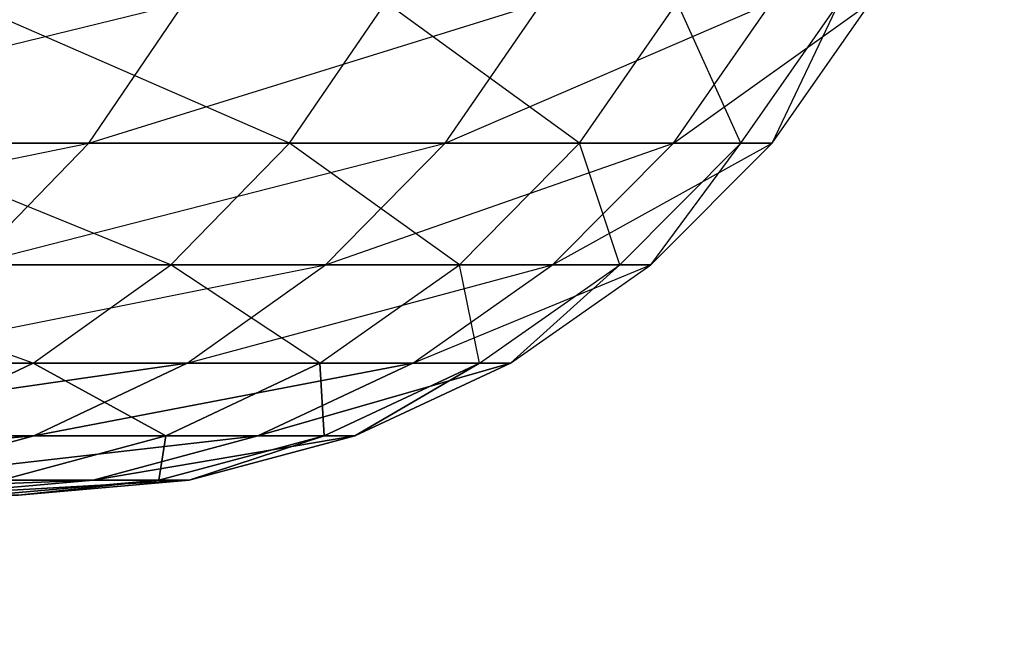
# Model space of a CAD drawing. Extents: x 0 to 6, y 0.1 to 15.2.
# Tile 344 of 503: x 1.5099 to 1.53, y 14.7728 to 14.7852. Entities that reach past the tile are written whole.
import ezdxf

# ---------------------------------------------------------------- set-up
doc = ezdxf.new("R2010")
doc.units = 0
doc.header["$LTSCALE"] = 2.54
doc.layers.get('0').update_dxf_attribs({"color": 13, "linetype": 'CONTINUOUS'})

# ---------------------------------------------------------------- blocks, each defined once
blk = doc.blocks.new('UCHWYT_NA__CI_GACZK__GIUMI')
at = {"color": 0}
for p, q in [((1.501532, 14.782645, 0.664341), (1.513287, 14.7855, 0.698693)), ((1.515424, 14.782645, 0.914522), (1.508862, 14.7855, 0.950232)), ((1.511344, 14.782645, 0.699165), (1.520561, 14.7855, 0.734284)), ((1.511344, 14.782645, 0.699165), (1.513287, 14.7855, 0.698693)), ((1.515424, 14.782645, 0.914522), (1.517383, 14.7855, 0.914919)), ((1.52132, 14.782645, 0.878825), (1.517383, 14.7855, 0.914919)), ((1.518589, 14.782645, 0.734612), (1.525217, 14.7855, 0.770311)), ((1.518589, 14.782645, 0.734612), (1.520561, 14.7855, 0.734284)), ((1.52132, 14.782645, 0.878825), (1.523304, 14.7855, 0.879079)), ((1.523226, 14.782645, 0.770494), (1.527231, 14.7855, 0.806581)), ((1.523226, 14.782645, 0.770494), (1.525217, 14.7855, 0.770311)), ((1.524596, 14.782645, 0.842793), (1.523304, 14.7855, 0.879079)), ((1.524596, 14.782645, 0.842793), (1.526592, 14.7855, 0.842902)), ((1.525232, 14.782645, 0.806619), (1.526592, 14.7855, 0.842902)), ((1.525232, 14.782645, 0.806619), (1.527231, 14.7855, 0.806581)), ((1.499185, 14.780179, 0.665095), (1.511344, 14.782645, 0.699165)), ((1.511344, 14.782645, 0.699165), (1.501532, 14.782645, 0.664341)), ((1.506937, 14.782645, 0.949693), (1.515424, 14.782645, 0.914522)), ((1.513008, 14.780179, 0.914031), (1.506937, 14.782645, 0.949693)), ((1.508949, 14.780179, 0.699746), (1.518589, 14.782645, 0.734612)), ((1.508949, 14.780179, 0.699746), (1.511344, 14.782645, 0.699165)), ((1.518589, 14.782645, 0.734612), (1.511344, 14.782645, 0.699165)), ((1.513008, 14.780179, 0.914031), (1.515424, 14.782645, 0.914522)), ((1.515424, 14.782645, 0.914522), (1.52132, 14.782645, 0.878825)), ((1.518875, 14.780179, 0.878512), (1.515424, 14.782645, 0.914522)), ((1.516157, 14.780179, 0.735018), (1.523226, 14.782645, 0.770494)), ((1.516157, 14.780179, 0.735018), (1.518589, 14.782645, 0.734612)), ((1.523226, 14.782645, 0.770494), (1.518589, 14.782645, 0.734612)), ((1.518875, 14.780179, 0.878512), (1.52132, 14.782645, 0.878825)), ((1.520771, 14.780179, 0.770721), (1.525232, 14.782645, 0.806619)), ((1.520771, 14.780179, 0.770721), (1.523226, 14.782645, 0.770494)), ((1.52132, 14.782645, 0.878825), (1.524596, 14.782645, 0.842793)), ((1.522134, 14.780179, 0.84266), (1.52132, 14.782645, 0.878825)), ((1.522134, 14.780179, 0.84266), (1.524596, 14.782645, 0.842793)), ((1.522767, 14.780179, 0.806666), (1.524596, 14.782645, 0.842793)), ((1.522767, 14.780179, 0.806666), (1.525232, 14.782645, 0.806619)), ((1.525232, 14.782645, 0.806619), (1.523226, 14.782645, 0.770494)), ((1.524596, 14.782645, 0.842793), (1.525232, 14.782645, 0.806619)), ((1.504563, 14.780179, 0.949027), (1.513008, 14.780179, 0.914031)), ((1.510209, 14.77818, 0.913463), (1.504563, 14.780179, 0.949027)), ((1.506173, 14.77818, 0.70042), (1.516157, 14.780179, 0.735018)), ((1.516157, 14.780179, 0.735018), (1.508949, 14.780179, 0.699746)), ((1.510209, 14.77818, 0.913463), (1.513008, 14.780179, 0.914031)), ((1.513008, 14.780179, 0.914031), (1.518875, 14.780179, 0.878512)), ((1.516042, 14.77818, 0.87815), (1.513008, 14.780179, 0.914031)), ((1.51334, 14.77818, 0.735487), (1.520771, 14.780179, 0.770721)), ((1.51334, 14.77818, 0.735487), (1.516157, 14.780179, 0.735018)), ((1.516042, 14.77818, 0.87815), (1.518875, 14.780179, 0.878512)), ((1.520771, 14.780179, 0.770721), (1.516157, 14.780179, 0.735018)), ((1.517928, 14.77818, 0.770983), (1.522767, 14.780179, 0.806666)), ((1.517928, 14.77818, 0.770983), (1.520771, 14.780179, 0.770721)), ((1.518875, 14.780179, 0.878512), (1.522134, 14.780179, 0.84266)), ((1.519282, 14.77818, 0.842506), (1.518875, 14.780179, 0.878512)), ((1.519282, 14.77818, 0.842506), (1.522134, 14.780179, 0.84266)), ((1.519912, 14.77818, 0.80672), (1.522134, 14.780179, 0.84266)), ((1.519912, 14.77818, 0.80672), (1.522767, 14.780179, 0.806666)), ((1.522767, 14.780179, 0.806666), (1.520771, 14.780179, 0.770721)), ((1.522134, 14.780179, 0.84266), (1.522767, 14.780179, 0.806666)), ((1.501814, 14.77818, 0.948256), (1.510209, 14.77818, 0.913463)), ((1.503103, 14.776706, 0.701165), (1.51334, 14.77818, 0.735487)), ((1.503103, 14.776706, 0.701165), (1.51334, 14.77818, 0.735487)), ((1.51334, 14.77818, 0.735487), (1.506173, 14.77818, 0.70042)), ((1.507113, 14.776706, 0.912835), (1.510209, 14.77818, 0.913463)), ((1.507113, 14.776706, 0.912835), (1.510209, 14.77818, 0.913463)), ((1.512908, 14.776706, 0.87775), (1.510209, 14.77818, 0.913463)), ((1.512908, 14.776706, 0.87775), (1.510209, 14.77818, 0.913463)), ((1.510209, 14.77818, 0.913463), (1.516042, 14.77818, 0.87815)), ((1.510223, 14.776706, 0.736006), (1.517928, 14.77818, 0.770983)), ((1.510223, 14.776706, 0.736006), (1.517928, 14.77818, 0.770983)), ((1.510223, 14.776706, 0.736006), (1.51334, 14.77818, 0.735487)), ((1.510223, 14.776706, 0.736006), (1.51334, 14.77818, 0.735487)), ((1.512908, 14.776706, 0.87775), (1.516042, 14.77818, 0.87815)), ((1.512908, 14.776706, 0.87775), (1.516042, 14.77818, 0.87815)), ((1.517928, 14.77818, 0.770983), (1.51334, 14.77818, 0.735487)), ((1.514781, 14.776706, 0.771273), (1.519912, 14.77818, 0.80672)), ((1.514781, 14.776706, 0.771273), (1.519912, 14.77818, 0.80672)), ((1.514781, 14.776706, 0.771273), (1.517928, 14.77818, 0.770983)), ((1.514781, 14.776706, 0.771273), (1.517928, 14.77818, 0.770983)), ((1.516127, 14.776706, 0.842335), (1.516042, 14.77818, 0.87815)), ((1.516127, 14.776706, 0.842335), (1.516042, 14.77818, 0.87815)), ((1.516042, 14.77818, 0.87815), (1.519282, 14.77818, 0.842506)), ((1.516127, 14.776706, 0.842335), (1.519282, 14.77818, 0.842506)), ((1.516127, 14.776706, 0.842335), (1.519282, 14.77818, 0.842506)), ((1.516753, 14.776706, 0.806779), (1.519282, 14.77818, 0.842506)), ((1.516753, 14.776706, 0.806779), (1.519282, 14.77818, 0.842506)), ((1.516753, 14.776706, 0.806779), (1.519912, 14.77818, 0.80672)), ((1.516753, 14.776706, 0.806779), (1.519912, 14.77818, 0.80672)), ((1.519912, 14.77818, 0.80672), (1.517928, 14.77818, 0.770983)), ((1.519282, 14.77818, 0.842506), (1.519912, 14.77818, 0.80672)), ((1.499831, 14.775804, 0.70196), (1.510223, 14.776706, 0.736006)), ((1.499831, 14.775804, 0.70196), (1.510223, 14.776706, 0.736006)), ((1.510223, 14.776706, 0.736006), (1.503103, 14.776706, 0.701165)), ((1.510223, 14.776706, 0.736006), (1.503103, 14.776706, 0.701165)), ((1.506902, 14.775804, 0.736559), (1.514781, 14.776706, 0.771273)), ((1.506902, 14.775804, 0.736559), (1.514781, 14.776706, 0.771273)), ((1.506902, 14.775804, 0.736559), (1.510223, 14.776706, 0.736006)), ((1.506902, 14.775804, 0.736559), (1.510223, 14.776706, 0.736006)), ((1.507113, 14.776706, 0.912835), (1.512908, 14.776706, 0.87775)), ((1.507113, 14.776706, 0.912835), (1.512908, 14.776706, 0.87775)), ((1.509568, 14.775804, 0.877322), (1.512908, 14.776706, 0.87775)), ((1.509568, 14.775804, 0.877322), (1.512908, 14.776706, 0.87775)), ((1.514781, 14.776706, 0.771273), (1.510223, 14.776706, 0.736006)), ((1.514781, 14.776706, 0.771273), (1.510223, 14.776706, 0.736006)), ((1.511428, 14.775804, 0.771583), (1.516753, 14.776706, 0.806779)), ((1.511428, 14.775804, 0.771583), (1.516753, 14.776706, 0.806779)), ((1.511428, 14.775804, 0.771583), (1.514781, 14.776706, 0.771273)), ((1.511428, 14.775804, 0.771583), (1.514781, 14.776706, 0.771273)), ((1.512765, 14.775804, 0.842153), (1.512908, 14.776706, 0.87775)), ((1.512765, 14.775804, 0.842153), (1.512908, 14.776706, 0.87775)), ((1.512765, 14.775804, 0.842153), (1.516127, 14.776706, 0.842335)), ((1.512765, 14.775804, 0.842153), (1.516127, 14.776706, 0.842335)), ((1.512908, 14.776706, 0.87775), (1.516127, 14.776706, 0.842335)), ((1.512908, 14.776706, 0.87775), (1.516127, 14.776706, 0.842335)), ((1.513386, 14.775804, 0.806843), (1.516127, 14.776706, 0.842335)), ((1.513386, 14.775804, 0.806843), (1.516127, 14.776706, 0.842335)), ((1.513386, 14.775804, 0.806843), (1.516753, 14.776706, 0.806779)), ((1.513386, 14.775804, 0.806843), (1.516753, 14.776706, 0.806779)), ((1.516753, 14.776706, 0.806779), (1.514781, 14.776706, 0.771273)), ((1.516753, 14.776706, 0.806779), (1.514781, 14.776706, 0.771273)), ((1.516127, 14.776706, 0.842335), (1.516753, 14.776706, 0.806779)), ((1.516127, 14.776706, 0.842335), (1.516753, 14.776706, 0.806779)), ((1.503476, 14.7755, 0.73713), (1.511428, 14.775804, 0.771583)), ((1.503476, 14.7755, 0.73713), (1.511428, 14.775804, 0.771583)), ((1.511428, 14.775804, 0.771583), (1.506902, 14.775804, 0.736559)), ((1.511428, 14.775804, 0.771583), (1.506902, 14.775804, 0.736559)), ((1.50797, 14.7755, 0.771902), (1.513386, 14.775804, 0.806843)), ((1.50797, 14.7755, 0.771902), (1.513386, 14.775804, 0.806843)), ((1.50797, 14.7755, 0.771902), (1.511428, 14.775804, 0.771583)), ((1.50797, 14.7755, 0.771902), (1.511428, 14.775804, 0.771583)), ((1.509297, 14.7755, 0.841965), (1.512765, 14.775804, 0.842153)), ((1.509297, 14.7755, 0.841965), (1.512765, 14.775804, 0.842153)), ((1.509568, 14.775804, 0.877322), (1.512765, 14.775804, 0.842153)), ((1.509568, 14.775804, 0.877322), (1.512765, 14.775804, 0.842153)), ((1.509914, 14.7755, 0.806909), (1.512765, 14.775804, 0.842153)), ((1.509914, 14.7755, 0.806909), (1.512765, 14.775804, 0.842153)), ((1.509914, 14.7755, 0.806909), (1.513386, 14.775804, 0.806843)), ((1.509914, 14.7755, 0.806909), (1.513386, 14.775804, 0.806843)), ((1.513386, 14.775804, 0.806843), (1.511428, 14.775804, 0.771583)), ((1.513386, 14.775804, 0.806843), (1.511428, 14.775804, 0.771583)), ((1.512765, 14.775804, 0.842153), (1.513386, 14.775804, 0.806843)), ((1.512765, 14.775804, 0.842153), (1.513386, 14.775804, 0.806843))]:
    blk.add_line(p, q, dxfattribs=at)
mesh = blk.add_polyface(dxfattribs=at)
corners = [(4.913713, 1.394996, 1.516), (4.86, 1.369949, 1.516), (0.03, 14.8755, 1.516)]
mesh.append_faces([[corners[k] for k in face] for face in [(0, 1, 2)]], dxfattribs={"color": 0})
mesh = blk.add_polyface(dxfattribs=at)
corners = [(6.03, 14.8755, 1.516), (5.03, 1.4155, 1.516), (0.03, 14.8755, 1.516)]
mesh.append_faces([[corners[k] for k in face] for face in [(0, 1, 2)]], dxfattribs={"color": 0})
mesh = blk.add_polyface(dxfattribs=at)
corners = [(5.03, 1.4155, 1.516), (4.970959, 1.410335, 1.516), (0.03, 14.8755, 1.516)]
mesh.append_faces([[corners[k] for k in face] for face in [(0, 1, 2)]], dxfattribs={"color": 0})
mesh = blk.add_polyface(dxfattribs=at)
corners = [(4.970959, 1.410335, 1.516), (4.913713, 1.394996, 1.516), (0.03, 14.8755, 1.516)]
mesh.append_faces([[corners[k] for k in face] for face in [(0, 1, 2)]], dxfattribs={"color": 0})
mesh = blk.add_polyface(dxfattribs=at)
corners = [(4.86, 1.369949, 1.516), (1.290455, 1.294048, 1.516), (0.03, 14.8755, 1.516)]
mesh.append_faces([[corners[k] for k in face] for face in [(0, 1, 2)]], dxfattribs={"color": 0})
mesh = blk.add_polyface(dxfattribs=at)
corners = [(4.86, 1.369949, 1.616), (0.03, 14.8755, 1.616), (4.811452, 1.335955, 1.616)]
mesh.append_faces([[corners[k] for k in face] for face in [(0, 1, 2)]], dxfattribs={"color": 0})
mesh = blk.add_polyface(dxfattribs=at)
corners = [(4.913713, 1.394996, 1.616), (0.03, 14.8755, 1.616), (4.86, 1.369949, 1.616)]
mesh.append_faces([[corners[k] for k in face] for face in [(0, 1, 2)]], dxfattribs={"color": 0})
mesh = blk.add_polyface(dxfattribs=at)
corners = [(4.970959, 1.410335, 1.616), (0.03, 14.8755, 1.616), (4.913713, 1.394996, 1.616)]
mesh.append_faces([[corners[k] for k in face] for face in [(0, 1, 2)]], dxfattribs={"color": 0})
mesh = blk.add_polyface(dxfattribs=at)
corners = [(6.03, 14.8755, 1.616), (0.03, 14.8755, 1.616), (4.970959, 1.410335, 1.616)]
mesh.append_faces([[corners[k] for k in face] for face in [(0, 1, 2)]], dxfattribs={"color": 0})
mesh = blk.add_polyface(dxfattribs=at)
corners = [(4.735551, 1.2455, 1.616), (0.03, 14.8755, 1.616), (1.03, 1.4155, 1.616)]
mesh.append_faces([[corners[k] for k in face] for face in [(0, 1, 2)]], dxfattribs={"color": 0})
mesh = blk.add_polyface(dxfattribs=at)
corners = [(4.769545, 1.294048, 1.616), (0.03, 14.8755, 1.616), (4.735551, 1.2455, 1.616)]
mesh.append_faces([[corners[k] for k in face] for face in [(0, 1, 2)]], dxfattribs={"color": 0})
mesh = blk.add_polyface(dxfattribs=at)
corners = [(4.811452, 1.335955, 1.616), (0.03, 14.8755, 1.616), (4.769545, 1.294048, 1.616)]
mesh.append_faces([[corners[k] for k in face] for face in [(0, 1, 2)]], dxfattribs={"color": 0})
mesh = blk.add_polyface(dxfattribs=at)
corners = [(6.03, 14.8755, 0.016), (0.23, 13.4755, 0.016), (0.03, 14.8755, 0.016)]
mesh.append_faces([[corners[k] for k in face] for face in [(0, 1, 2)]], dxfattribs={"color": 0})
mesh = blk.add_polyface(dxfattribs=at)
corners = [(6.03, 14.8755, 0.116), (0.03, 14.8755, 0.116), (6.03, 13.6755, 0.116)]
mesh.append_faces([[corners[k] for k in face] for face in [(0, 1, 2)]], dxfattribs={"color": 0})
mesh = blk.add_polyface(dxfattribs=at)
corners = [(6.03, 13.6755, 0.116), (0.03, 14.8755, 0.116), (0.03, 13.6755, 0.116)]
mesh.append_faces([[corners[k] for k in face] for face in [(0, 1, 2)]], dxfattribs={"color": 0})
mesh = blk.add_polyface(dxfattribs=at)
corners = [(6.03, 13.6755, 0.016), (0.23, 13.4755, 0.016), (6.03, 14.8755, 0.016)]
mesh.append_faces([[corners[k] for k in face] for face in [(0, 1, 2)]], dxfattribs={"color": 0})
mesh = blk.add_polyface(dxfattribs=at)
corners = [(1.501814, 14.77818, 0.948256), (1.507113, 14.776706, 0.912835), (1.510209, 14.77818, 0.913463)]
mesh.append_faces([[corners[k] for k in face] for face in [(0, 1, 2)]], dxfattribs={"color": 0})
mesh = blk.add_polyface(dxfattribs=at)
corners = [(1.510223, 14.776706, 0.736006), (1.503103, 14.776706, 0.701165), (1.51334, 14.77818, 0.735487)]
mesh.append_faces([[corners[k] for k in face] for face in [(0, 1, 2)]], dxfattribs={"color": 0})
mesh = blk.add_polyface(dxfattribs=at)
corners = [(1.51334, 14.77818, 0.735487), (1.503103, 14.776706, 0.701165), (1.506173, 14.77818, 0.70042)]
mesh.append_faces([[corners[k] for k in face] for face in [(0, 1, 2)]], dxfattribs={"color": 0})
mesh = blk.add_polyface(dxfattribs=at)
corners = [(1.510209, 14.77818, 0.913463), (1.507113, 14.776706, 0.912835), (1.512908, 14.776706, 0.87775)]
mesh.append_faces([[corners[k] for k in face] for face in [(0, 1, 2)]], dxfattribs={"color": 0})
mesh = blk.add_polyface(dxfattribs=at)
corners = [(1.510209, 14.77818, 0.913463), (1.512908, 14.776706, 0.87775), (1.516042, 14.77818, 0.87815)]
mesh.append_faces([[corners[k] for k in face] for face in [(0, 1, 2)]], dxfattribs={"color": 0})
mesh = blk.add_polyface(dxfattribs=at)
corners = [(1.514781, 14.776706, 0.771273), (1.510223, 14.776706, 0.736006), (1.517928, 14.77818, 0.770983)]
mesh.append_faces([[corners[k] for k in face] for face in [(0, 1, 2)]], dxfattribs={"color": 0})
mesh = blk.add_polyface(dxfattribs=at)
corners = [(1.517928, 14.77818, 0.770983), (1.510223, 14.776706, 0.736006), (1.51334, 14.77818, 0.735487)]
mesh.append_faces([[corners[k] for k in face] for face in [(0, 1, 2)]], dxfattribs={"color": 0})
mesh = blk.add_polyface(dxfattribs=at)
corners = [(1.516042, 14.77818, 0.87815), (1.512908, 14.776706, 0.87775), (1.516127, 14.776706, 0.842335)]
mesh.append_faces([[corners[k] for k in face] for face in [(0, 1, 2)]], dxfattribs={"color": 0})
mesh = blk.add_polyface(dxfattribs=at)
corners = [(1.516753, 14.776706, 0.806779), (1.514781, 14.776706, 0.771273), (1.519912, 14.77818, 0.80672)]
mesh.append_faces([[corners[k] for k in face] for face in [(0, 1, 2)]], dxfattribs={"color": 0})
mesh = blk.add_polyface(dxfattribs=at)
corners = [(1.519912, 14.77818, 0.80672), (1.514781, 14.776706, 0.771273), (1.517928, 14.77818, 0.770983)]
mesh.append_faces([[corners[k] for k in face] for face in [(0, 1, 2)]], dxfattribs={"color": 0})
mesh = blk.add_polyface(dxfattribs=at)
corners = [(1.516042, 14.77818, 0.87815), (1.516127, 14.776706, 0.842335), (1.519282, 14.77818, 0.842506)]
mesh.append_faces([[corners[k] for k in face] for face in [(0, 1, 2)]], dxfattribs={"color": 0})
mesh = blk.add_polyface(dxfattribs=at)
corners = [(1.519282, 14.77818, 0.842506), (1.516127, 14.776706, 0.842335), (1.516753, 14.776706, 0.806779)]
mesh.append_faces([[corners[k] for k in face] for face in [(0, 1, 2)]], dxfattribs={"color": 0})
mesh = blk.add_polyface(dxfattribs=at)
corners = [(1.519282, 14.77818, 0.842506), (1.516753, 14.776706, 0.806779), (1.519912, 14.77818, 0.80672)]
mesh.append_faces([[corners[k] for k in face] for face in [(0, 1, 2)]], dxfattribs={"color": 0})
mesh = blk.add_polyface(dxfattribs=at)
corners = [(1.506902, 14.775804, 0.736559), (1.499831, 14.775804, 0.70196), (1.510223, 14.776706, 0.736006)]
mesh.append_faces([[corners[k] for k in face] for face in [(0, 1, 2)]], dxfattribs={"color": 0})
mesh = blk.add_polyface(dxfattribs=at)
corners = [(1.510223, 14.776706, 0.736006), (1.499831, 14.775804, 0.70196), (1.503103, 14.776706, 0.701165)]
mesh.append_faces([[corners[k] for k in face] for face in [(0, 1, 2)]], dxfattribs={"color": 0})
mesh = blk.add_polyface(dxfattribs=at)
corners = [(1.511428, 14.775804, 0.771583), (1.506902, 14.775804, 0.736559), (1.514781, 14.776706, 0.771273)]
mesh.append_faces([[corners[k] for k in face] for face in [(0, 1, 2)]], dxfattribs={"color": 0})
mesh = blk.add_polyface(dxfattribs=at)
corners = [(1.514781, 14.776706, 0.771273), (1.506902, 14.775804, 0.736559), (1.510223, 14.776706, 0.736006)]
mesh.append_faces([[corners[k] for k in face] for face in [(0, 1, 2)]], dxfattribs={"color": 0})
mesh = blk.add_polyface(dxfattribs=at)
corners = [(1.507113, 14.776706, 0.912835), (1.509568, 14.775804, 0.877322), (1.512908, 14.776706, 0.87775)]
mesh.append_faces([[corners[k] for k in face] for face in [(0, 1, 2)]], dxfattribs={"color": 0})
mesh = blk.add_polyface(dxfattribs=at)
corners = [(1.512908, 14.776706, 0.87775), (1.509568, 14.775804, 0.877322), (1.512765, 14.775804, 0.842153)]
mesh.append_faces([[corners[k] for k in face] for face in [(0, 1, 2)]], dxfattribs={"color": 0})
mesh = blk.add_polyface(dxfattribs=at)
corners = [(1.513386, 14.775804, 0.806843), (1.511428, 14.775804, 0.771583), (1.516753, 14.776706, 0.806779)]
mesh.append_faces([[corners[k] for k in face] for face in [(0, 1, 2)]], dxfattribs={"color": 0})
mesh = blk.add_polyface(dxfattribs=at)
corners = [(1.516753, 14.776706, 0.806779), (1.511428, 14.775804, 0.771583), (1.514781, 14.776706, 0.771273)]
mesh.append_faces([[corners[k] for k in face] for face in [(0, 1, 2)]], dxfattribs={"color": 0})
mesh = blk.add_polyface(dxfattribs=at)
corners = [(1.512908, 14.776706, 0.87775), (1.512765, 14.775804, 0.842153), (1.516127, 14.776706, 0.842335)]
mesh.append_faces([[corners[k] for k in face] for face in [(0, 1, 2)]], dxfattribs={"color": 0})
mesh = blk.add_polyface(dxfattribs=at)
corners = [(1.516127, 14.776706, 0.842335), (1.512765, 14.775804, 0.842153), (1.513386, 14.775804, 0.806843)]
mesh.append_faces([[corners[k] for k in face] for face in [(0, 1, 2)]], dxfattribs={"color": 0})
mesh = blk.add_polyface(dxfattribs=at)
corners = [(1.516127, 14.776706, 0.842335), (1.513386, 14.775804, 0.806843), (1.516753, 14.776706, 0.806779)]
mesh.append_faces([[corners[k] for k in face] for face in [(0, 1, 2)]], dxfattribs={"color": 0})
mesh = blk.add_polyface(dxfattribs=at)
corners = [(1.50797, 14.7755, 0.771902), (1.503476, 14.7755, 0.73713), (1.511428, 14.775804, 0.771583)]
mesh.append_faces([[corners[k] for k in face] for face in [(0, 1, 2)]], dxfattribs={"color": 0})
mesh = blk.add_polyface(dxfattribs=at)
corners = [(1.511428, 14.775804, 0.771583), (1.503476, 14.7755, 0.73713), (1.506902, 14.775804, 0.736559)]
mesh.append_faces([[corners[k] for k in face] for face in [(0, 1, 2)]], dxfattribs={"color": 0})
mesh = blk.add_polyface(dxfattribs=at)
corners = [(1.509914, 14.7755, 0.806909), (1.50797, 14.7755, 0.771902), (1.513386, 14.775804, 0.806843)]
mesh.append_faces([[corners[k] for k in face] for face in [(0, 1, 2)]], dxfattribs={"color": 0})
mesh = blk.add_polyface(dxfattribs=at)
corners = [(1.513386, 14.775804, 0.806843), (1.50797, 14.7755, 0.771902), (1.511428, 14.775804, 0.771583)]
mesh.append_faces([[corners[k] for k in face] for face in [(0, 1, 2)]], dxfattribs={"color": 0})
mesh = blk.add_polyface(dxfattribs=at)
corners = [(1.509568, 14.775804, 0.877322), (1.509297, 14.7755, 0.841965), (1.512765, 14.775804, 0.842153)]
mesh.append_faces([[corners[k] for k in face] for face in [(0, 1, 2)]], dxfattribs={"color": 0})
mesh = blk.add_polyface(dxfattribs=at)
corners = [(1.512765, 14.775804, 0.842153), (1.509297, 14.7755, 0.841965), (1.509914, 14.7755, 0.806909)]
mesh.append_faces([[corners[k] for k in face] for face in [(0, 1, 2)]], dxfattribs={"color": 0})
mesh = blk.add_polyface(dxfattribs=at)
corners = [(1.512765, 14.775804, 0.842153), (1.509914, 14.7755, 0.806909), (1.513386, 14.775804, 0.806843)]
mesh.append_faces([[corners[k] for k in face] for face in [(0, 1, 2)]], dxfattribs={"color": 0})

msp = doc.modelspace()

# ---------------------------------------------------------------- block references
at = {"color": 0}
msp.add_blockref('UCHWYT_NA__CI_GACZK__GIUMI', (0, 0), dxfattribs=at)

doc.saveas('drawing.dxf')
